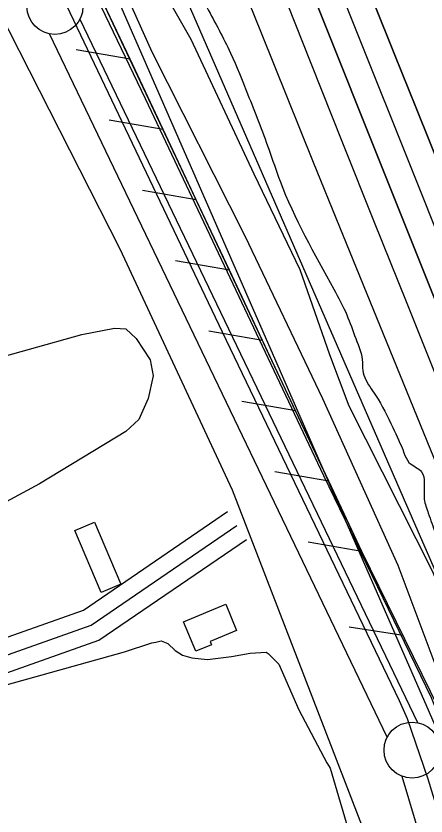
# Model space of a CAD drawing. Extents: x 3684037 to 3722149, y 433263 to 459021.
# Drawn here: x 3707248 to 3707613, y 442898 to 443612 of the extents above; entities that cross this region are included whole.
import ezdxf

# ---------------------------------------------------------------- set-up
doc = ezdxf.new("R2010")
doc.units = 0
for name, color, linetype in [('V-BLDG-OTLN', 7, 'Continuous'), ('V-FLOD-BASE', 7, 'Continuous'), ('V-LEVE-TOET', 7, 'Continuous'), ('V-RIVR-EDGE', 7, 'Continuous'), ('V-ROAD-CNTR', 7, 'Continuous'), ('V-RRAP-FSHR', 7, 'Continuous'), ('V-SITE-VEGE', 7, 'Continuous'), ('V-SURV-LINE', 7, 'Continuous'), ('V-TOPO-DPTH', 7, 'Continuous'), ('V-TOPO-MINR', 7, 'Continuous'), ('V-TOPO-WATR', 7, 'Continuous'), ('V-UTIL-IDEN', 7, 'Continuous')]:
    doc.layers.add(name, color=color, linetype=linetype)

msp = doc.modelspace()

# ---------------------------------------------------------------- linework, layer by layer
at = {"layer": 'V-BLDG-OTLN'}
for points in [[(3707323.56, 443097.27), (3707300.06, 443152.53), (3707317.48, 443159.94), (3707340.98, 443104.68)], [(3707434.68, 443086.82), (3707444.36, 443063.39), (3707420.9, 443053.57), (3707422.09, 443050.69), (3707407.96, 443044.85), (3707397.05, 443071.28)]]:
    msp.add_lwpolyline(points, close=True, dxfattribs=at)
at = {"layer": 'V-FLOD-BASE'}
msp.add_lwpolyline([(3707868.78, 442092.33), (3707774.56, 442410.87), (3707684.41, 442705.38), (3707615.22, 442930.65), (3707596.99, 442984.62), (3707589.91, 443000.68), (3707431.91, 443329.43), (3707268.26, 443672.77), (3707242.17, 443737.73)], dxfattribs=at)
at = {"layer": 'V-LEVE-TOET'}
for points in [[(3707911.21, 442041.83), (3707839.26, 442289.75), (3707769.42, 442518.33), (3707679.52, 442812.96), (3707647.22, 442920.6), (3707633.65, 442961.16), (3707629.72, 442974.68), (3707618.36, 443003.5), (3707522.38, 443201.37), (3707363.09, 443537.58), (3707316.84, 443634.73), (3707290.56, 443688.91), (3707281.45, 443710.1), (3707268.93, 443740.11), (3707253.68, 443785.96), (3707219.84, 443941.51)], [(3707889.88, 441821.71), (3707794.6, 442138.21), (3707711.18, 442423.08), (3707642.09, 442639.58), (3707576.27, 442837.4), (3707440.61, 443188.65), (3707340.49, 443403.54), (3707232.29, 443615.86)]]:
    msp.add_lwpolyline(points, dxfattribs=at)
at = {"layer": 'V-RIVR-EDGE'}
for points in [[(3707057.63, 450460), (3707081.52, 450431), (3707105.39, 450392.51), (3707125.2, 450359), (3707163.49, 450300.12), (3707183.76, 450270.23), (3707206.7, 450223.15), (3707227.4, 450181.5), (3707252.17, 450142.1), (3707265.67, 450117.2), (3707275.12, 450098.64), (3707318.38, 450037.94), (3707353.07, 449985.41), (3707385.06, 449939.66), (3707406.23, 449908.41), (3707430.1, 449871.27), (3707455.78, 449833.68), (3707495.45, 449785.2), (3707517.08, 449753.49), (3707534.2, 449727.23), (3707562.13, 449687.82), (3707582.83, 449647.07), (3707592.72, 449623.99), (3707603.99, 449607.68), (3707632.37, 449565.11), (3707692.27, 449470.46), (3707727.83, 449403.91), (3707751.67, 449355.47), (3707768.33, 449325.13), (3707817.4, 449240), (3707854.79, 449182.03), (3707880.91, 449141.73), (3707898.94, 449116.36), (3707960.23, 449034.82), (3707990.86, 448990.44), (3708021.04, 448942.43), (3708046.24, 448893.54), (3708087.2, 448819.73), (3708107.48, 448788.94), (3708130.45, 448754.06), (3708144.4, 448727.8), (3708155.18, 448700.19), (3708176.37, 448674.82), (3708204.31, 448634.06), (3708224.57, 448599.19), (3708242.58, 448567.5), (3708259.67, 448533.09), (3708300.54, 448421.76), (3708313.13, 448390.98), (3708333.36, 448345.26), (3708350.46, 448310.4), (3708400.43, 448222.56), (3708436, 448162.79), (3708462.58, 448121.12), (3708493.64, 448064.07), (3708520.62, 448004.32), (3708547.17, 447952.26), (3708560.65, 447921.03), (3708599.29, 447820.1), (3708618.62, 447774.38), (3708636.6, 447732.29), (3708686.04, 447611.44), (3708708.97, 447557.58), (3708728.76, 447517.74), (3708790.87, 447400.93), (3708813.79, 447342.99), (3708823.69, 447322.62), (3708832.7, 447310.39), (3708843.99, 447304.94), (3708854.83, 447299.94), (3708866.57, 447292.22), (3708878.28, 447274.56), (3708903.02, 447223.86), (3708928.62, 447154.16), (3708946.56, 447092.62), (3708972.63, 447032.42), (3709004.55, 446957.28), (3709022.09, 446919.26), (3709036.9, 446872.65), (3709065.65, 446798.42), (3709084.55, 446762.2), (3709116.06, 446705.15), (3709133.17, 446676.17), (3709190.81, 446579.27), (3709228.65, 446520.4), (3709242.18, 446506.8), (3709273.72, 446461.5), (3709296.22, 446418.04), (3709323.65, 446357.84), (3709346.13, 446307.14), (3709405.05, 446179.94), (3709417.62, 446143.28), (3709426.98, 446089), (3709431.45, 446069.09), (3709442.24, 446043.29), (3709459.81, 446017.93), (3709485.03, 445975.81), (3709516.54, 445917.41), (3709528.22, 445886.18), (3709547.07, 445830.07), (3709579.84, 445736.39), (3709592.41, 445699.28), (3709614.43, 445642.25), (3709638.73, 445596.07), (3709660.32, 445552.16), (3709689.1, 445487.43), (3709716.1, 445435.36), (3709727.8, 445413.18), (3709766.95, 445336.67), (3709796.19, 445272.84), (3709817.77, 445223.5), (3709885.21, 445070.05), (3709914.01, 445011.65), (3709955.32, 444895.8), (3709967.01, 444870), (3709990.89, 444833.77), (3710021.5, 444778.98), (3710062.05, 444721.45), (3710099, 444671.17), (3710125.54, 444614.59), (3710149.37, 444558.91), (3710206.48, 444434.88), (3710232.57, 444377.84), (3710255.95, 444325.79), (3710301.83, 444226.65), (3710336.44, 444144.73), (3710353.07, 444103.09), (3710397.08, 443983.15), (3710422.25, 443922.96), (3710475.81, 443823.35), (3710506.44, 443776.25), (3710521.29, 443745.01), (3710531.13, 443701.58), (3710571.1, 443591.61), (3710592.23, 443543.17), (3710610.23, 443506.96), (3710643.1, 443453.52), (3710685.41, 443374.74), (3710721.42, 443310.44), (3710726.82, 443298.22), (3710725.87, 443280.14), (3710724.91, 443258.89), (3710728.49, 443241.7), (3710736.59, 443228.11), (3710746.51, 443216.79), (3710761.87, 443209.97), (3710784.47, 443208.1), (3710799.86, 443212.58), (3710819.78, 443223.39), (3710828.83, 443224.27), (3710831.98, 443222), (3710845.47, 443189.86), (3710847.7, 443178.55), (3710844.52, 443169.52), (3710837.71, 443158.23), (3710824.1, 443142.44), (3710796, 443115.83), (3710790.11, 443110.87), (3710787.84, 443107.71), (3710786.47, 443099.58), (3710789.13, 443080.58), (3710800.82, 443053.87), (3710807.11, 443036.22), (3710810.72, 443032.6), (3710815.22, 443023.09), (3710815.19, 443014.5), (3710814.27, 443006.82), (3710817.86, 442996.41), (3710822.81, 442987.35), (3710832.3, 442981.9), (3710839.97, 442976.46), (3710855.3, 442958.33), (3710863.4, 442945.65), (3710869.69, 442927.55), (3710881.85, 442907.17)], [(3705459.26, 448025.43), (3705478.18, 447991.02), (3705490.65, 447962.68), (3705497.89, 447946.89), (3705515.2, 447915.31), (3705550.22, 447853.76), (3705577.2, 447806.38), (3705592.09, 447777.23), (3705613.01, 447735.52), (3705627.09, 447702.74), (3705648.41, 447660.63), (3705670.94, 447613.26), (3705688.64, 447575.61), (3705703.12, 447542.82), (3705728.05, 447487.77), (3705750.16, 447433.12), (3705764.23, 447399.52), (3705787.56, 447350.54), (3705800.43, 447321.8), (3705823.77, 447277.66), (3705853.13, 447212.89), (3705867.2, 447179.7), (3705884.51, 447148.52), (3705906.22, 447095.49), (3705936, 447039.61), (3705952.47, 446996.31), (3705954.47, 446986.6), (3705964.51, 446959.07), (3705978.19, 446928.31), (3706001.93, 446883.77), (3706017.22, 446850.17), (3706031.3, 446824.25), (3706060.3, 446774.85), (3706084.87, 446736.78), (3706095.75, 446723.41), (3706096.15, 446720.17), (3706091.28, 446714.52), (3706089.66, 446713.31), (3706090.46, 446708.86), (3706096.11, 446705.61), (3706102.98, 446703.57), (3706108.63, 446696.69), (3706116.28, 446683.32), (3706129.96, 446657.01), (3706163.36, 446591.82), (3706169.39, 446575.63), (3706187.09, 446537.58), (3706212.81, 446473.62), (3706230.09, 446432.33), (3706247.4, 446398.32), (3706265.12, 446371.19), (3706278.81, 446345.27), (3706293.68, 446309.65), (3706314.59, 446262.29), (3706333.51, 446225.85), (3706356.04, 446180.1), (3706380.19, 446133.54), (3706396.28, 446102.36), (3706412.79, 446074.82), (3706429.69, 446038.79), (3706446.98, 445997.91), (3706455.38, 445962.3), (3706478.24, 445886.22), (3706492.71, 445852.22), (3706510.4, 445809.72), (3706528.1, 445771.66), (3706558.26, 445705.27), (3706582.81, 445657.09), (3706597.69, 445624.3), (3706628.26, 445558.31), (3706659.61, 445483.02), (3706677.69, 445432.84), (3706696.97, 445381.03), (3706750.05, 445262.42), (3706782.63, 445193.19), (3706806.77, 445141.78), (3706827.68, 445093.6), (3706850.97, 445029.25), (3706864.2, 444984.33), (3706871.8, 444949.54), (3706889.46, 444896.93), (3706899.9, 444865.77), (3706912.35, 444832.17), (3706928.85, 444798.16), (3706942.54, 444773.46), (3706966.27, 444725.28), (3706990.42, 444679.53), (3707016.98, 444624.47), (3707033.86, 444586.01), (3707080.51, 444481.98), (3707095.38, 444444.74), (3707112.27, 444405.07), (3707123.13, 444381.18), (3707171.39, 444273.5), (3707203.15, 444200.64), (3707218.02, 444163.8), (3707250.2, 444096.19), (3707257.43, 444074.34), (3707269.88, 444041.55), (3707288.36, 443990.56), (3707304.03, 443950.08), (3707342.97, 443837.97), (3707365.86, 443772.01), (3707378.69, 443728.71), (3707379.87, 443714.15), (3707381.06, 443702.82), (3707387.47, 443682.18), (3707398.33, 443657.08), (3707418.05, 443619.03), (3707438.98, 443578.54), (3707454.25, 443542.11), (3707473.14, 443492.73), (3707483.18, 443464.39), (3707531.06, 443368.04), (3707542.73, 443344.96), (3707550.76, 443323.91), (3707556.78, 443302.46), (3707556.76, 443297.61), (3707558.76, 443289.12), (3707568.43, 443273.32), (3707583.72, 443244.57), (3707593.78, 443221.9), (3707598.21, 443213.4), (3707609.51, 443204.88), (3707611.91, 443195.17), (3707611.87, 443180.61), (3707615.48, 443168.07), (3707621.91, 443150.26), (3707634.38, 443126.78), (3707648.07, 443102.08), (3707655.3, 443081.84), (3707660.54, 443073.33), (3707674.23, 443051.47), (3707678.64, 443034.07), (3707682.63, 443015.46), (3707689.47, 442998.45), (3707701.92, 442964.46), (3707713.96, 442928.44), (3707721.18, 442903.35), (3707726.4, 442888.78), (3707738.08, 442871.77), (3707743.71, 442857.2), (3707744.49, 442845.06), (3707747.27, 442826.05), (3707753.71, 442815.52), (3707762.98, 442801.35), (3707770.21, 442783.94), (3707772.59, 442762.1), (3707776.17, 442738.23), (3707779.76, 442720.03), (3707786.59, 442702.62), (3707805.5, 442663.35), (3707822.8, 442627.32), (3707832.03, 442599.39), (3707839.25, 442573.9), (3707845.68, 442561.35), (3707852.54, 442552.44), (3707860.19, 442541.9), (3707869.47, 442530.56), (3707886.39, 442507.87), (3707898.86, 442479.94), (3707916.14, 442434.61), (3707928.58, 442395.76), (3707943.44, 442356.5), (3707965.58, 442316.41), (3707989.73, 442269.04), (3708009.84, 442227.74), (3708024.72, 442192.53), (3708061.32, 442114.39), (3708074.2, 442088.48), (3708094.31, 442045.57), (3708116.02, 441996.58), (3708126.06, 441968.25), (3708137.69, 441927.79), (3708147.33, 441899.46), (3708157.76, 441868.3), (3708179.06, 441812.44), (3708203.96, 441746.87), (3708227.69, 441693.84), (3708249.81, 441646.07), (3708265.1, 441615.3), (3708271.52, 441595.87), (3708278.37, 441582.11), (3708308.11, 441508.44), (3708330.63, 441457.84), (3708349.91, 441405.22), (3708369.56, 441340.07), (3708384.01, 441295.55), (3708395.26, 441268.43), (3708411.76, 441234.83), (3708423.42, 441209.33), (3708441.12, 441169.65), (3708458.42, 441135.24), (3708469.27, 441110.55), (3708475.29, 441089.1), (3708486.95, 441061.57), (3708507.06, 441017.45), (3708523.54, 440978.59), (3708539.2, 440935.69), (3708564.14, 440883.06), (3708587.09, 440841.35), (3708595.14, 440826.77), (3708600.35, 440809.37), (3708606.75, 440778.22), (3708615.59, 440755.15), (3708636.86, 440692.01), (3708652.92, 440644.26), (3708673.41, 440592.04), (3708688.69, 440554.4), (3708705.96, 440506.64), (3708725.66, 440462.92), (3708743.35, 440422.44), (3708759.44, 440387.62), (3708800.05, 440293.31), (3708820.96, 440246.35), (3708835.03, 440211.54), (3708849.1, 440180.36), (3708876.06, 440124.9), (3708892.16, 440093.72), (3708912.28, 440054.85), (3708922.33, 440030.97), (3708931.96, 439999.81), (3708939.18, 439978.77), (3708948.02, 439954.08), (3708952.41, 439931.83), (3708956, 439911.6), (3708960.02, 439899.46), (3708969.65, 439870.32), (3708986.94, 439829.84), (3708999.38, 439794.22), (3709014.65, 439755.37), (3709034.75, 439705.18), (3709046.8, 439671.58), (3709063.28, 439633.13), (3709075.77, 439614.5), (3709093.1, 439592.62), (3709106, 439574.39), (3709121.71, 439548.87), (3709151.47, 439484.1), (3709171.6, 439447.25), (3709197.38, 439407.56), (3709211.05, 439376.8), (3709222.31, 439350.08), (3709240.4, 439308.79), (3709252.87, 439281.67), (3709266.15, 439254.94), (3709270.98, 439245.63), (3709296.34, 439199.88), (3709313.22, 439158.99), (3709331.31, 439114.87), (3709341.34, 439082.5), (3709360.25, 439046.46), (3709378.76, 439008.81), (3709407.72, 438944.44), (3709416.41, 438923.63)]]:
    msp.add_spline(points, degree=3, dxfattribs=at)
at = {"layer": 'V-ROAD-CNTR'}
for points in [[(3706384.31, 442736.21), (3706855.52, 442921.5), (3707307.75, 443081.68), (3707436.21, 443169.51)], [(3706391.07, 442722.75), (3706860.77, 442907.45), (3707314.6, 443068.19), (3707444.68, 443157.13)], [(3706397.84, 442709.29), (3706866.02, 442893.4), (3707321.45, 443054.7), (3707453.14, 443144.75)]]:
    msp.add_lwpolyline(points, dxfattribs=at)
at = {"layer": 'V-RRAP-FSHR'}
for p, q in [((3707349.34, 443573.03), (3707301.22, 443581.31)), ((3707349.34, 443573.03), (3707301.22, 443581.31)), ((3707378.91, 443510.3), (3707330.79, 443518.58)), ((3707378.91, 443510.3), (3707330.79, 443518.58)), ((3707408.47, 443447.56), (3707360.35, 443455.85)), ((3707408.47, 443447.56), (3707360.35, 443455.85)), ((3707438.04, 443384.83), (3707389.92, 443393.11)), ((3707438.04, 443384.83), (3707389.92, 443393.11)), ((3707467.6, 443322.09), (3707419.48, 443330.38)), ((3707467.6, 443322.09), (3707419.48, 443330.38)), ((3707497.17, 443259.36), (3707449.04, 443267.64)), ((3707497.17, 443259.36), (3707449.04, 443267.64)), ((3707526.73, 443196.62), (3707478.61, 443204.91)), ((3707526.73, 443196.62), (3707478.61, 443204.91)), ((3707556.3, 443133.89), (3707508.18, 443142.17)), ((3707556.3, 443133.89), (3707508.18, 443142.17)), ((3707593.02, 443058.84), (3707544.78, 443066.41)), ((3707593.02, 443058.84), (3707544.78, 443066.41))]:
    msp.add_line(p, q, dxfattribs=at)
for points in [[(3707275.15, 443771.41), (3708786.04, 440314.04), (3709222.09, 438921.37)], [(3707349.29, 443573.15), (3707319.72, 443635.88)], [(3709200.43, 438921.23), (3709188.2, 438975.89), (3709081.99, 439212.06), (3708987.1, 439411.84), (3708916.31, 439573.43), (3708676.39, 440059.42), (3708454.74, 440592.12), (3708052.68, 441579.78), (3707944.37, 441937.21), (3707632.81, 442977.51), (3707556.24, 443134.01), (3707319.72, 443635.88)], [(3707378.85, 443510.41), (3707349.29, 443573.15)], [(3707408.42, 443447.68), (3707378.85, 443510.41)], [(3707437.98, 443384.95), (3707408.42, 443447.68)], [(3707467.55, 443322.21), (3707437.98, 443384.95)], [(3707497.11, 443259.48), (3707467.55, 443322.21)], [(3707526.68, 443196.74), (3707497.11, 443259.48)], [(3707556.24, 443134.01), (3707556.24, 443134.01), (3707526.68, 443196.74)], [(3707594.53, 443055.76), (3707556.24, 443134.01)]]:
    msp.add_lwpolyline(points, dxfattribs=at)
at = {"layer": 'V-SITE-VEGE'}
for points in [[(3707954.05, 442061.66), (3707919.33, 442186.78), (3707877.08, 442327.44), (3707817.93, 442495.02), (3707755.06, 442649.58), (3707725.3, 442742.58), (3707699.47, 442815.93), (3707654.71, 442945.33), (3707588.53, 443121.31), (3707521.44, 443269.98), (3707451.92, 443415.12), (3707368.98, 443579.43), (3707288.6, 443759.14), (3707274.4, 443812.76), (3707261.96, 443864.57), (3707232.55, 443986.67)], [(3707383.21, 443626.77), (3707403.56, 443590.89), (3707459.72, 443470.85), (3707500.85, 443385.44), (3707527.26, 443309.7), (3707544.52, 443263.77), (3707619.35, 443116.19), (3707659.7, 443015.34), (3707682.1, 442951.54), (3707711.42, 442871.61), (3707739.39, 442778.04), (3707753.04, 442728.58), (3707776.02, 442664.17), (3707787.52, 442632.56), (3707832.1, 442537.6), (3707872.11, 442457.55), (3707916.62, 442356.06), (3707949.01, 442284.41), (3707994.71, 442184.09), (3708008.64, 442157.2), (3708091.06, 441994.34)], [(3707212.73, 443301.38), (3707306.28, 443327.57), (3707335.44, 443333.15), (3707345.53, 443332.44), (3707354.93, 443324.01), (3707367.17, 443304.86), (3707369.97, 443290.57), (3707365.57, 443270.43), (3707357.03, 443251.54), (3707345.62, 443240.98), (3707268.45, 443194.41), (3707112.44, 443110.18)], [(3707212.16, 443007.43), (3707344.44, 443044.44), (3707368.88, 443052.46), (3707372.45, 443053.01), (3707377.21, 443054.14), (3707383.12, 443051.69), (3707389.58, 443045.68), (3707396.06, 443041.44), (3707404.35, 443038.97), (3707418.58, 443037.61), (3707439.99, 443040.32), (3707456.66, 443043.09), (3707470.92, 443044.1), (3707472.69, 443042.9), (3707482.07, 443033.28), (3707499.99, 442992.68), (3707524.96, 442945.47), (3707527.87, 442940.68), (3707546.7, 442876.92)]]:
    msp.add_lwpolyline(points, dxfattribs=at)
at = {"layer": 'V-SURV-LINE'}
for points in [[(3707304.46, 443608.66), (3707605.81, 442981.2)], [(3707578.77, 442968.21), (3707277.42, 443595.66)], [(3707997.21, 441576.43), (3707592.28, 442933.25)]]:
    msp.add_lwpolyline(points, dxfattribs=at)
for centre in [(3707282.3, 443620.17), (3707600.94, 442956.7)]:
    msp.add_circle(centre, 25, dxfattribs=at)
at = {"layer": 'V-TOPO-DPTH'}
for points in [[(3707074.74, 444597.24), (3707390.51, 443786.32), (3707393.71, 443778.12), (3707396.93, 443769.94), (3707400.17, 443761.76), (3707403.42, 443753.59), (3707443.06, 443654.4), (3707466.2, 443596.66), (3707489.42, 443538.96), (3707512.77, 443481.3), (3707536.2, 443423.68), (3707703.91, 443012.49), (3707713.71, 442988.54), (3707723.55, 442964.62), (3707733.45, 442940.72), (3707743.39, 442916.83), (3708015.19, 442266.07), (3708032.99, 442223.45), (3708050.79, 442180.82), (3708068.58, 442138.19), (3708086.37, 442095.56)], [(3708202.5, 442059.47), (3708154.43, 442175.78), (3708127.14, 442241.95), (3708099.91, 442308.15), (3708072.78, 442374.39), (3708045.71, 442440.66), (3707835.89, 442955.35), (3707826.26, 442979.02), (3707816.65, 443002.69), (3707807.08, 443026.38), (3707797.52, 443050.07), (3707604.27, 443530.27), (3707585.56, 443576.81), (3707566.87, 443623.35), (3707548.21, 443669.9), (3707529.56, 443716.47), (3707497.6, 443796.36), (3707494.95, 443802.98), (3707492.3, 443809.6), (3707489.65, 443816.22), (3707487, 443822.85), (3707189.76, 444566.08)], [(3707189.76, 444566.08), (3707487, 443822.85), (3707489.65, 443816.22), (3707492.3, 443809.6), (3707494.95, 443802.98), (3707497.6, 443796.36), (3707529.56, 443716.47), (3707548.21, 443669.9), (3707566.87, 443623.35), (3707585.56, 443576.81), (3707604.27, 443530.27), (3707797.52, 443050.07), (3707807.08, 443026.38), (3707816.65, 443002.69), (3707826.26, 442979.02), (3707835.89, 442955.35), (3708045.71, 442440.66), (3708072.78, 442374.39), (3708099.91, 442308.15), (3708127.14, 442241.95), (3708154.43, 442175.78), (3708202.5, 442059.47)], [(3707239.95, 444309.69), (3707274.91, 444223.39), (3707309.79, 444137.05), (3707344.53, 444050.66), (3707379.18, 443964.23), (3707425.37, 443848.76), (3707436.86, 443820.04), (3707448.35, 443791.32), (3707459.84, 443762.6), (3707471.33, 443733.88), (3707771.34, 442984.16), (3708145.17, 442084.15)], [(3708145.17, 442084.15), (3707771.34, 442984.16), (3707471.33, 443733.88), (3707459.84, 443762.6), (3707448.35, 443791.32), (3707436.86, 443820.04), (3707425.37, 443848.76), (3707379.18, 443964.23), (3707344.53, 444050.66), (3707309.79, 444137.05), (3707274.91, 444223.39), (3707239.95, 444309.69)]]:
    msp.add_lwpolyline(points, dxfattribs=at)
at = {"layer": 'V-TOPO-MINR'}
for points in [[(3707189.76, 444566.08), (3707487, 443822.85), (3707489.65, 443816.22), (3707492.3, 443809.6), (3707494.95, 443802.98), (3707497.6, 443796.36), (3707529.56, 443716.47), (3707548.21, 443669.9), (3707566.87, 443623.35), (3707585.56, 443576.81), (3707604.27, 443530.27), (3707797.52, 443050.07), (3707807.08, 443026.38), (3707816.65, 443002.69), (3707826.26, 442979.02), (3707835.89, 442955.35), (3708045.71, 442440.66), (3708072.78, 442374.39), (3708099.91, 442308.15), (3708127.14, 442241.95), (3708154.43, 442175.78), (3708202.5, 442059.47)], [(3707245.31, 444362.37), (3707271.49, 444297.39), (3707297.58, 444232.37), (3707456.2, 443835.8), (3707463.26, 443818.13), (3707470.33, 443800.47), (3707477.4, 443782.8), (3707484.47, 443765.13), (3707606.94, 443459.06), (3707638.03, 443381.42), (3707669.15, 443303.8), (3707700.32, 443226.19), (3707731.52, 443148.59), (3707765.76, 443063.5), (3707779.9, 443028.47), (3707794.07, 442993.45), (3707808.3, 442958.46), (3707822.57, 442923.48), (3707866.13, 442816.94), (3707902.27, 442728.73), (3707938.49, 442640.55), (3707974.84, 442552.43), (3708011.26, 442464.33), (3708173.88, 442071.81)], [(3707239.95, 444309.69), (3707274.91, 444223.39), (3707309.79, 444137.05), (3707344.53, 444050.66), (3707379.18, 443964.23), (3707425.37, 443848.76), (3707436.86, 443820.04), (3707448.35, 443791.32), (3707459.84, 443762.6), (3707471.33, 443733.88), (3707771.34, 442984.16), (3708145.17, 442084.15)], [(3707375.2, 443682.5), (3707601.15, 443163.55), (3707616.42, 443128.31), (3707631.62, 443093.02), (3707646.69, 443057.69), (3707661.68, 443022.32), (3707686.18, 442964.23), (3707688.85, 442957.88), (3707691.49, 442951.51), (3707694.11, 442945.13), (3707696.7, 442938.74), (3707728.83, 442859.06), (3707747.36, 442812.77), (3707765.72, 442766.43), (3707783.83, 442719.98), (3707801.79, 442673.47), (3708038.35, 442055.89)], [(3707482.6, 443640.35), (3707510.77, 443569.45), (3707538.99, 443498.58), (3707567.3, 443427.74), (3707595.66, 443356.92), (3707739.8, 442997.52), (3707744.35, 442986.25), (3707748.93, 442975), (3707753.55, 442963.76), (3707758.21, 442952.54), (3707903.41, 442604.71), (3707944.12, 442507.27), (3707984.85, 442409.84), (3708025.64, 442312.43), (3708066.45, 442215.03), (3708121.31, 442084.22)]]:
    msp.add_lwpolyline(points, dxfattribs=at)
at = {"layer": 'V-TOPO-WATR'}
msp.add_lwpolyline([(3707074.74, 444597.24), (3707390.51, 443786.32), (3707393.71, 443778.12), (3707396.93, 443769.94), (3707400.17, 443761.76), (3707403.42, 443753.59), (3707443.06, 443654.4), (3707466.2, 443596.66), (3707489.42, 443538.96), (3707512.77, 443481.3), (3707536.2, 443423.68), (3707703.91, 443012.49), (3707713.71, 442988.54), (3707723.55, 442964.62), (3707733.45, 442940.72), (3707743.39, 442916.83), (3708015.19, 442266.07), (3708032.99, 442223.45), (3708050.79, 442180.82), (3708068.58, 442138.19), (3708086.37, 442095.56)], dxfattribs=at)
at = {"layer": 'V-UTIL-IDEN'}
for points in [[(3707349.29, 443573.15), (3707319.72, 443635.88)], [(3709200.43, 438921.23), (3709188.2, 438975.89), (3709081.99, 439212.06), (3708987.1, 439411.84), (3708916.31, 439573.43), (3708676.39, 440059.42), (3708454.74, 440592.12), (3708052.68, 441579.78), (3707944.37, 441937.21), (3707632.81, 442977.51), (3707556.24, 443134.01), (3707319.72, 443635.88)], [(3707378.85, 443510.41), (3707349.29, 443573.15)], [(3707408.42, 443447.68), (3707378.85, 443510.41)], [(3707437.98, 443384.95), (3707408.42, 443447.68)], [(3707467.55, 443322.21), (3707437.98, 443384.95)], [(3707497.11, 443259.48), (3707467.55, 443322.21)], [(3707526.68, 443196.74), (3707497.11, 443259.48)], [(3707556.24, 443134.01), (3707556.24, 443134.01), (3707526.68, 443196.74)], [(3707594.53, 443055.76), (3707556.24, 443134.01)]]:
    msp.add_lwpolyline(points, dxfattribs=at)

doc.saveas('drawing.dxf')
